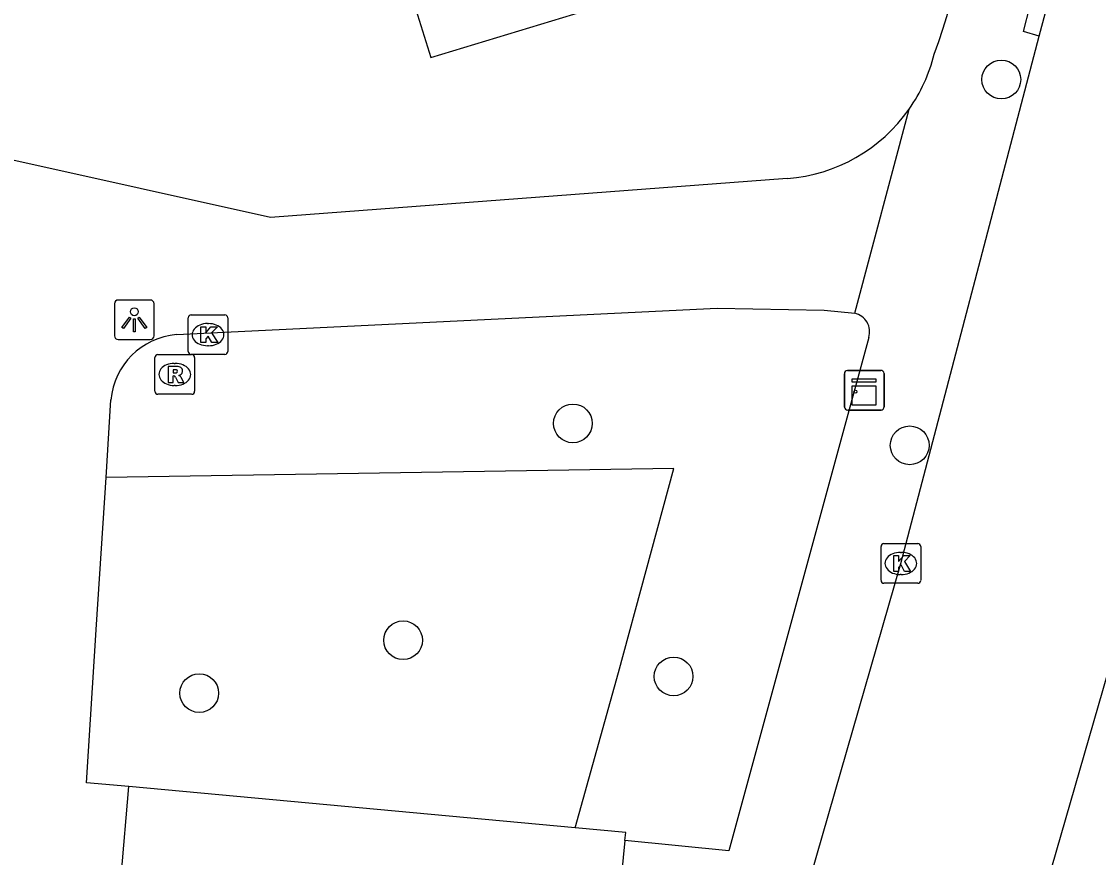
# Model space of a CAD drawing. Extents: x 163686 to 164493, y 382719 to 383870.
# Drawn here: x 164268.87 to 164296.05, y 383478.47 to 383499.56 of the extents above; entities that cross this region are included whole.
import ezdxf

# ---------------------------------------------------------------- set-up
doc = ezdxf.new("R2010")
doc.units = 0
for name, color, linetype in [('IMGEO_Boom', 7, 'Continuous'), ('IMGEO_Groenvoorziening', 7, 'Continuous'), ('IMGEO_Kast', 7, 'Continuous'), ('IMGEO_Kolk', 7, 'Continuous'), ('IMGEO_Lichtpunt', 7, 'Continuous'), ('IMGEO_Pand', 7, 'Continuous'), ('IMGEO_Parkeervlak_open', 7, 'Continuous'), ('IMGEO_Rijbaan_lokaal_open', 7, 'Continuous'), ('IMGEO_Rioolput', 7, 'Continuous'), ('IMGEO_Voetpad_open', 7, 'Continuous')]:
    doc.layers.add(name, color=color, linetype=linetype)

msp = doc.modelspace()

# ---------------------------------------------------------------- linework, layer by layer
at = {"layer": 'IMGEO_Boom'}
for centre in [(164293.594, 383498.097), (164282.785, 383489.421), (164291.283, 383488.867), (164278.501, 383483.949), (164285.326, 383483.036), (164273.357, 383482.615)]:
    msp.add_circle(centre, 0.489, dxfattribs=at)
at = {"layer": 'IMGEO_Groenvoorziening'}
msp.add_lwpolyline([(164282.843, 383479.219), (164283.937, 383483.135), (164285.331, 383488.281), (164271.005, 383488.057)], dxfattribs=at)
at = {"layer": 'IMGEO_Kast'}
for p, q in [((164289.635, 383489.832), (164289.635, 383490.673)), ((164289.635, 383490.673), (164289.635, 383489.832)), ((164289.71, 383490.757), (164290.551, 383490.757)), ((164290.551, 383490.757), (164289.71, 383490.757)), ((164290.635, 383490.682), (164290.635, 383489.841)), ((164290.635, 383489.841), (164290.635, 383490.682)), ((164290.56, 383489.757), (164289.719, 383489.757)), ((164289.719, 383489.757), (164290.56, 383489.757))]:
    msp.add_line(p, q, dxfattribs=at)
for points in [[(164289.83, 383490.547), (164290.43, 383490.547), (164290.43, 383490.462), (164289.83, 383490.462), (164289.83, 383490.547)], [(164289.83, 383490.372), (164290.43, 383490.372), (164290.43, 383489.883), (164289.83, 383489.883), (164289.83, 383490.372)]]:
    msp.add_lwpolyline(points, dxfattribs=at)
msp.add_circle((164289.914, 383490.221), 0.0377, dxfattribs=at)
for centre, start, end in [((164289.713, 383490.679), 92.4484, 184.2845), ((164289.713, 383490.679), 92.4484, 184.2845), ((164290.557, 383490.679), 2.4484, 94.2845), ((164290.557, 383490.679), 2.4484, 94.2845), ((164289.713, 383489.835), 182.4484, 274.2845), ((164289.713, 383489.835), 182.4484, 274.2845), ((164290.557, 383489.835), 272.4484, 4.2845), ((164290.557, 383489.835), 272.4484, 4.2845)]:
    msp.add_arc(centre, 0.0779, start, end, dxfattribs=at)
at = {"layer": 'IMGEO_Kolk'}
for p, q in [((164273.078, 383491.234), (164273.078, 383492.086)), ((164273.153, 383492.16), (164274.005, 383492.16)), ((164273.566, 383491.94), (164273.591, 383491.94)), ((164274.079, 383492.086), (164274.079, 383491.234)), ((164273.589, 383491.38), (164273.564, 383491.38)), ((164274.005, 383491.16), (164273.153, 383491.16)), ((164290.559, 383485.461), (164290.559, 383486.313)), ((164290.634, 383486.387), (164291.486, 383486.387)), ((164291.56, 383486.313), (164291.56, 383485.461)), ((164291.047, 383486.167), (164291.072, 383486.167)), ((164291.486, 383485.387), (164290.634, 383485.387)), ((164291.07, 383485.607), (164291.045, 383485.607))]:
    msp.add_line(p, q, dxfattribs=at)
for points in [[(164273.078, 383491.234), (164273.078, 383492.086)], [(164273.153, 383492.16), (164274.005, 383492.16)], [(164274.079, 383492.086), (164274.079, 383491.234)], [(164273.399, 383491.86), (164273.522, 383491.86), (164273.522, 383491.709), (164273.652, 383491.86), (164273.816, 383491.86), (164273.67, 383491.709), (164273.823, 383491.46), (164273.671, 383491.46), (164273.586, 383491.624), (164273.522, 383491.557), (164273.522, 383491.46), (164273.399, 383491.46), (164273.399, 383491.86)], [(164274.005, 383491.16), (164273.153, 383491.16)], [(164290.559, 383485.461), (164290.559, 383486.313)], [(164290.634, 383486.387), (164291.486, 383486.387)], [(164291.56, 383486.313), (164291.56, 383485.461)], [(164290.88, 383486.087), (164291.003, 383486.087), (164291.003, 383485.936), (164291.133, 383486.087), (164291.297, 383486.087), (164291.151, 383485.936), (164291.304, 383485.687), (164291.152, 383485.687), (164291.067, 383485.851), (164291.003, 383485.784), (164291.003, 383485.687), (164290.88, 383485.687), (164290.88, 383486.087)], [(164291.486, 383485.387), (164290.634, 383485.387)]]:
    msp.add_lwpolyline(points, dxfattribs=at)
for centre, start, end in [((164273.155, 383492.084), 91.552, 178.448), ((164273.155, 383492.084), 91.552, 178.448), ((164274.003, 383492.084), 1.552, 88.448), ((164274.003, 383492.084), 1.552, 88.448), ((164273.155, 383491.236), 181.552, 268.448), ((164273.155, 383491.236), 181.552, 268.448), ((164274.003, 383491.236), 271.552, 358.448), ((164274.003, 383491.236), 271.552, 358.448), ((164290.636, 383486.311), 91.552, 178.448), ((164290.636, 383486.311), 91.552, 178.448), ((164291.484, 383486.311), 1.552, 88.448), ((164291.484, 383486.311), 1.552, 88.448), ((164290.636, 383485.463), 181.552, 268.448), ((164290.636, 383485.463), 181.552, 268.448), ((164291.484, 383485.463), 271.552, 358.448), ((164291.484, 383485.463), 271.552, 358.448)]:
    msp.add_arc(centre, 0.0765, start, end, dxfattribs=at)
for centre, major_axis, ratio, start_param, end_param in [((164273.565, 383491.66), (-0.387, 0.002), 0.722429, 4.712389, 7.853982), ((164273.59, 383491.66), (-0.39, 0.002), 0.717154, 1.570796, 4.712389), ((164291.046, 383485.887), (-0.387, 0.002), 0.722429, 4.712389, 7.853982), ((164291.071, 383485.887), (-0.39, 0.002), 0.717154, 1.570796, 4.712389)]:
    msp.add_ellipse(centre, major_axis=major_axis, ratio=ratio, start_param=start_param, end_param=end_param, dxfattribs=at)
at = {"layer": 'IMGEO_Lichtpunt'}
for p, q in [((164272.123, 383492.534), (164271.315, 383492.534)), ((164272.123, 383492.534), (164271.315, 383492.534)), ((164271.221, 383492.439), (164271.221, 383491.632)), ((164271.221, 383492.439), (164271.221, 383491.632)), ((164272.217, 383491.632), (164272.217, 383492.439)), ((164272.217, 383491.632), (164272.217, 383492.439)), ((164271.315, 383491.538), (164272.123, 383491.538)), ((164271.315, 383491.538), (164272.123, 383491.538))]:
    msp.add_line(p, q, dxfattribs=at)
for points in [[(164271.595, 383492.103), (164271.634, 383492.075), (164271.446, 383491.813), (164271.408, 383491.84), (164271.595, 383492.103)], [(164271.697, 383492.055), (164271.744, 383492.055), (164271.744, 383491.733), (164271.697, 383491.733), (164271.697, 383492.055)], [(164271.807, 383492.075), (164271.845, 383492.102), (164272.032, 383491.84), (164271.993, 383491.812), (164271.807, 383492.075)]]:
    msp.add_lwpolyline(points, dxfattribs=at)
msp.add_circle((164271.72, 383492.237), 0.0994, dxfattribs=at)
for centre, start, end in [((164271.315, 383492.439), 90, 180), ((164271.315, 383492.439), 90, 180), ((164272.123, 383492.439), 0, 90), ((164272.123, 383492.439), 0, 90), ((164271.315, 383491.632), 180, 270), ((164271.315, 383491.632), 180, 270), ((164272.123, 383491.632), 270, 0), ((164272.123, 383491.632), 270, 360)]:
    msp.add_arc(centre, 0.0946, start, end, dxfattribs=at)
at = {"layer": 'IMGEO_Pand'}
msp.add_lwpolyline([(164277.295, 383504.804), (164278.782, 383500), (164279.2, 383498.649), (164283.641, 383500), (164287.172, 383501.074), (164285.992, 383504.888), (164288.283, 383505.597), (164287.842, 383507.022), (164288.271, 383507.154), (164287.99, 383508.058)], dxfattribs=at)
at = {"layer": 'IMGEO_Parkeervlak_open'}
for points in [[(164282.843, 383479.219), (164271.579, 383480.256)], [(164284.099, 383478.897), (164284.119, 383479.101), (164282.843, 383479.219)]]:
    msp.add_lwpolyline(points, dxfattribs=at)
at = {"layer": 'IMGEO_Rijbaan_lokaal_open'}
for points in [[(164294.549, 383499.188), (164295.719, 383503.563)], [(164301.373, 383502.691), (164296.512, 383483.93), (164292.509, 383470.06), (164289.997, 383462.405), (164285.942, 383451.098)], [(164287.57, 383473.765), (164291.06, 383485.887), (164294.549, 383499.188)]]:
    msp.add_lwpolyline(points, dxfattribs=at)
at = {"layer": 'IMGEO_Rioolput'}
for p, q in [((164272.314, 383491.156), (164273.166, 383491.156)), ((164272.239, 383490.23), (164272.239, 383491.082)), ((164272.727, 383490.936), (164272.752, 383490.936)), ((164273.24, 383491.082), (164273.24, 383490.23)), ((164272.75, 383490.376), (164272.725, 383490.376)), ((164273.166, 383490.156), (164272.314, 383490.156))]:
    msp.add_line(p, q, dxfattribs=at)
for points in [[(164272.314, 383491.156), (164273.166, 383491.156)], [(164272.239, 383490.23), (164272.239, 383491.082)], [(164272.828, 383490.854), (164272.576, 383490.856), (164272.576, 383490.456)], [(164273.24, 383491.082), (164273.24, 383490.23)], [(164272.576, 383490.456), (164272.7, 383490.456), (164272.7, 383490.618), (164272.711, 383490.618)], [(164272.754, 383490.775), (164272.7, 383490.775), (164272.7, 383490.694)], [(164272.7, 383490.694), (164272.752, 383490.694)], [(164272.758, 383490.589), (164272.829, 383490.456), (164272.969, 383490.456), (164272.904, 383490.582)], [(164273.166, 383490.156), (164272.314, 383490.156)]]:
    msp.add_lwpolyline(points, dxfattribs=at)
for centre, radius, start, end in [((164272.316, 383491.08), 0.0765, 91.552, 178.448), ((164272.316, 383491.08), 0.0765, 91.552, 178.448), ((164273.164, 383491.08), 0.0765, 1.552, 88.448), ((164273.164, 383491.08), 0.0765, 1.552, 88.448), ((164272.827, 383490.744), 0.109, 350.3612, 89.416), ((164272.71, 383490.565), 0.0533, 26.0293, 88.6989), ((164272.736, 383490.883), 0.19, 274.7715, 282.9687), ((164272.76, 383490.679), 0.0964, 77.0061, 93.1865), ((164272.774, 383490.736), 0.0378, 276.6634, 79.6772), ((164272.825, 383490.744), 0.112, 277.5842, 350.9817), ((164272.809, 383490.529), 0.108, 29.5134, 73.7905), ((164272.316, 383490.232), 0.0765, 181.552, 268.448), ((164272.316, 383490.232), 0.0765, 181.552, 268.448), ((164273.164, 383490.232), 0.0765, 271.552, 358.448), ((164273.164, 383490.232), 0.0765, 271.552, 358.448)]:
    msp.add_arc(centre, radius, start, end, dxfattribs=at)
for centre, major_axis, ratio, start_param, end_param in [((164272.726, 383490.656), (-0.387, 0.002), 0.722429, 4.712389, 7.853982), ((164272.751, 383490.656), (-0.39, 0.002), 0.717154, 1.570796, 4.712389)]:
    msp.add_ellipse(centre, major_axis=major_axis, ratio=ratio, start_param=start_param, end_param=end_param, dxfattribs=at)
at = {"layer": 'IMGEO_Voetpad_open'}
for points in [[(164294.549, 383499.188), (164294.156, 383499.31), (164295.27, 383503.672), (164295.719, 383503.563)], [(164288.195, 383495.602), (164275.152, 383494.614), (164265.356, 383496.791), (164264.969, 383498.228)], [(164289.896, 383492.199), (164291.267, 383497.347)], [(164272.783, 383491.663), (164286.426, 383492.324), (164289.125, 383492.277), (164289.896, 383492.199)], [(164290.25, 383491.591), (164286.723, 383478.632), (164284.099, 383478.897)], [(164271.005, 383488.057), (164271.129, 383490.011)], [(164271.579, 383480.256), (164270.515, 383480.354), (164270.769, 383484.347), (164271.005, 383488.057)], [(164271.195, 383475.717), (164271.579, 383480.256)], [(164284.099, 383478.897), (164283.668, 383474.513)]]:
    msp.add_lwpolyline(points, dxfattribs=at)
for centre, radius, start, end in [((164276.34, 383504.445), 16.576, 339.8686, 16.4646), ((164287.882, 383499.734), 4.142, 324.8077, 346.1124), ((164287.878, 383499.737), 4.148, 274.3901, 324.806), ((164289.795, 383491.733), 0.477, 342.6375, 77.7816), ((164272.935, 383489.856), 1.813, 94.8211, 175.1096)]:
    msp.add_arc(centre, radius, start, end, dxfattribs=at)

doc.saveas('drawing.dxf')
